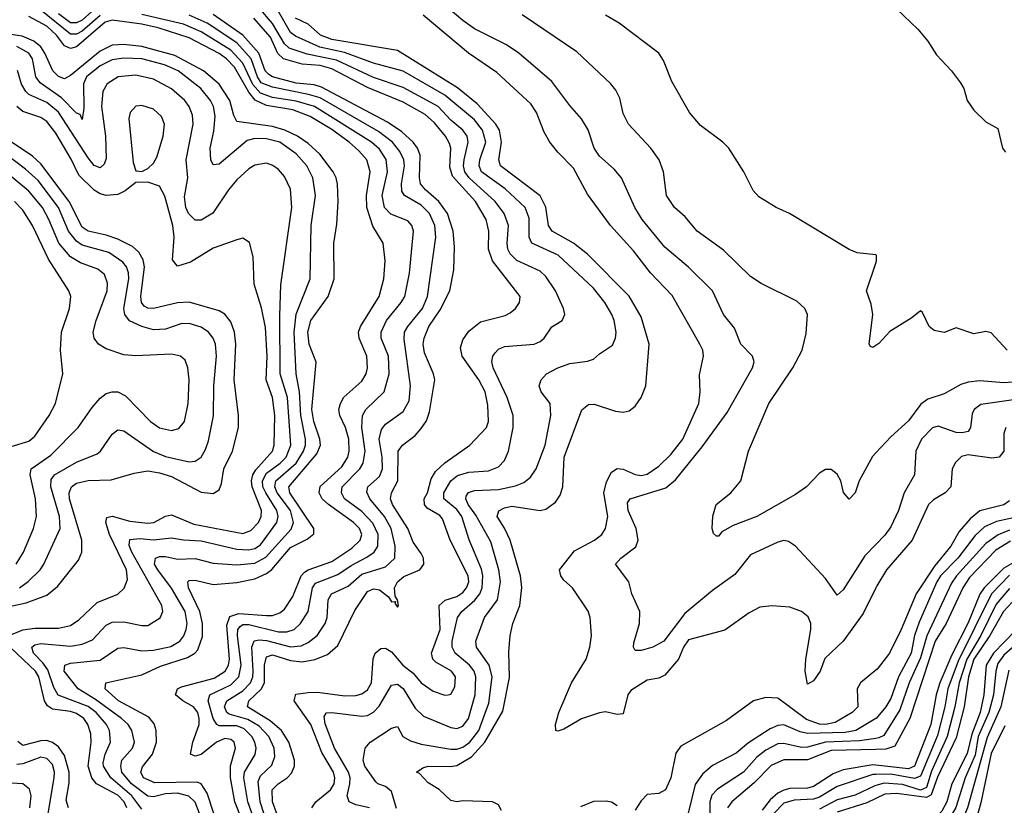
# Model space of a CAD drawing. Header units: inches. Extents: x 884549 to 1028252, y 526810 to 653624.
# Tile 492 of 656: x 947119 to 950432, y 590818 to 593462. Entities that reach past the tile are written whole.
import ezdxf

# ---------------------------------------------------------------- set-up
doc = ezdxf.new("R2010")
doc.units = ezdxf.units.IN
doc.header["$MEASUREMENT"] = 0
doc.layers.add('A9549', color=7, linetype='Continuous')
doc.layers.add('A9559', color=7, linetype='Continuous')

msp = doc.modelspace()

# ---------------------------------------------------------------- linework, layer by layer
at = {"layer": 'A9549', "color": 5}
for points, elevation in [([(948296.5, 590810), (948250, 590819.1), (948228.3, 590830), (948221.4, 590850), (948230.5, 590890), (948231.1, 590910), (948225.4, 590930), (948178.3, 591010), (948147.3, 591092.7), (948143.5, 591116.5), (948151.1, 591128.9), (948169.9, 591130.1), (948270, 591117.9), (948290, 591120.8), (948310, 591131.9), (948328.3, 591151.7), (948370, 591222.5), (948390, 591225.6), (948410, 591211.5), (948450, 591145), (948477.9, 591117.9), (948570, 591080.1), (948590, 591076.6), (948610, 591083.9), (948628.8, 591110), (948651.9, 591190), (948654.5, 591250), (948648.3, 591270), (948632.8, 591290), (948585, 591330), (948574.5, 591350), (948574.5, 591370), (948591.9, 591450), (948606.4, 591470), (948651.1, 591508.9), (948667.5, 591530), (948675.2, 591550), (948677.6, 591590), (948672.7, 591612.7), (948631.4, 591711.4), (948606.8, 591790), (948590, 591813.3), (948546.3, 591850), (948545.8, 591870), (948569.7, 591910.3), (948592.1, 591927.9), (948630, 591939.6), (948696.1, 591943.9), (948730, 591956.8), (948750, 591978.2), (948764, 592010), (948779.5, 592090), (948779.3, 592130), (948759.5, 592190), (948712.6, 592290), (948708.2, 592311.8), (948711.6, 592330), (948718.9, 592341.1), (948730, 592353.4), (948750, 592361.7), (948849.9, 592370.1), (948870, 592379.1), (948883.7, 592390), (948910, 592428.1), (948944.8, 592450), (948953, 592470), (948948.5, 592490), (948921.8, 592550), (948890, 592598.1), (948870, 592615.5), (948791.6, 592651.6), (948770, 592673.6), (948761.6, 592690), (948758.9, 592710), (948763.5, 592770), (948749.5, 592810), (948718.7, 592850), (948631, 592930), (948617.4, 592950), (948612.6, 592970), (948614.5, 592990), (948627.9, 593050), (948624.3, 593070), (948610.3, 593090), (948570, 593124.1), (948527.1, 593170), (948410, 593233.9), (948310, 593267.8), (948185.4, 593325.4), (948086.4, 593346.4), (948026.3, 593366.3), (948010, 593381.4), (947970, 593449.3), (947923.6, 593503.6)], 2260), ([(947866.9, 590770), (947842.9, 590830), (947828.1, 590910), (947828.7, 590951.3), (947844.9, 591010), (947840.4, 591030), (947830, 591039.4), (947810, 591042.4), (947781.2, 591030), (947730, 590989), (947710, 590982.9), (947694, 590990), (947701.8, 591030), (947722.7, 591090), (947723.5, 591110), (947718.1, 591130), (947703.5, 591150), (947667.9, 591170), (947643.4, 591190), (947649.9, 591210), (947663.2, 591216.8), (947773.9, 591246.1), (947810.8, 591270), (947821.6, 591290), (947825.5, 591310), (947815.8, 591424.2), (947826, 591454), (947856.4, 591463.6), (947950, 591456.4), (947970, 591457.3), (947994.6, 591465.4), (948010, 591478), (948038.7, 591521.3), (948066.5, 591590), (948077.4, 591602.6), (948090, 591610.8), (948170, 591638.4), (948237, 591683), (948264.3, 591710), (948269.9, 591730), (948262.3, 591750), (948242, 591770), (948158, 591830), (948136.7, 591850), (948127.2, 591870), (948130, 591891.3), (948203.2, 591956.8), (948223.4, 591990), (948228.3, 592010), (948226.9, 592050), (948215.6, 592090), (948196.6, 592130), (948193.4, 592150), (948198.2, 592170), (948210, 592191.2), (948270, 592245.3), (948284.8, 592270), (948289.9, 592290.1), (948287, 592330), (948261.4, 592390), (948259.2, 592410), (948266, 592430), (948328.8, 592530), (948345, 592590), (948349, 592650), (948341.7, 592710), (948307.1, 592767.1), (948287.7, 592830), (948286.4, 592870), (948298.5, 592950), (948287.1, 592990), (948260.8, 593020.8), (948227.5, 593050), (948170, 593092.3), (948096.7, 593136.7), (948038.5, 593158.5), (947950, 593172.9), (947911, 593191), (947890, 593218.2), (947841.9, 593301.9), (947815.1, 593330), (947790, 593348.3), (947690, 593401.2), (947585.7, 593434.3), (947530, 593447.3), (947430, 593460.8), (947406.6, 593453.4), (947310, 593370.8), (947290, 593365.5), (947270, 593374.3), (947243.1, 593410), (947210, 593440), (947150, 593472.6)], 2380), ([(947390, 593476.4), (947330, 593423.3), (947310, 593413.2), (947290, 593413.3), (947190, 593494.4)], 2360), ([(947362, 593490), (947330, 593460.5), (947310, 593451.6), (947290, 593451.9), (947250, 593482.1)], 2340), ([(947907.9, 590770), (947886.8, 590830), (947873.8, 590910), (947875.8, 590930), (947911.4, 590988.6), (947914.7, 591010), (947910.8, 591030), (947900.1, 591050), (947875, 591075), (947850, 591085.9), (947790, 591086), (947783, 591090), (947770.7, 591110.7), (947753.8, 591170), (947759, 591190), (947830, 591223.3), (947856.6, 591250), (947864.9, 591290), (947851.6, 591390), (947853.1, 591410), (947860.6, 591419.4), (947870, 591426.9), (947890, 591426.7), (947990, 591401.5), (948017.9, 591402.1), (948042.3, 591410), (948064.6, 591430), (948090.3, 591470), (948104.6, 591550), (948114.8, 591565.2), (948190, 591595.2), (948234.6, 591625.4), (948287.2, 591652.8), (948312.4, 591670), (948324.5, 591690), (948325, 591730), (948307.8, 591767.8), (948270, 591807.1), (948212.2, 591850), (948201.6, 591870), (948204.8, 591890), (948263.3, 591950), (948275, 591970), (948281.3, 592010), (948269.9, 592090.1), (948273.1, 592130), (948283.9, 592150), (948345.1, 592210), (948362, 592270), (948359.6, 592330), (948335.5, 592390), (948335.3, 592410), (948353.1, 592450), (948403.1, 592510), (948414.6, 592530), (948430.6, 592609.4), (948444.4, 592750), (948438.8, 592770), (948425, 592785), (948368.1, 592808.1), (948346.3, 592830), (948338.8, 592870), (948356.5, 592950), (948351.8, 592991.8), (948330, 593026.2), (948303, 593050), (948110.7, 593170), (948050, 593188.4), (947970, 593200.1), (947930, 593214.7), (947903.8, 593243.8), (947870, 593316.1), (947830, 593360), (947730, 593421.5), (947670, 593447.3), (947530, 593479.8)], 2360), ([(947953.9, 590750), (947928, 590830), (947922, 590898), (947930, 590917.2), (947967.4, 590952.6), (947977.3, 590982.7), (947975.8, 591010), (947957.3, 591050), (947924.8, 591084.8), (947887, 591107), (947824.5, 591124.5), (947815.7, 591130), (947808.7, 591150), (947815.9, 591170), (947870, 591203.5), (947895.3, 591230), (947903.2, 591250), (947904.8, 591270), (947900.3, 591350), (947908.6, 591371.4), (947924.8, 591375.2), (947950, 591373.1), (948030, 591351), (948065.8, 591354.2), (948090, 591366.1), (948120.1, 591390), (948147.6, 591430), (948154.3, 591450), (948157.7, 591510), (948168.5, 591530), (948223.9, 591556.1), (948270, 591595.7), (948350, 591620.6), (948381.7, 591650), (948382.9, 591690), (948368.6, 591750), (948347.2, 591790), (948297.6, 591850), (948287.7, 591872.3), (948290.4, 591890), (948330, 591925.1), (948339.6, 591950), (948338.4, 591990), (948328.3, 592050), (948336.6, 592083.4), (948350, 592100.4), (948410, 592143.9), (948430, 592179.5), (948434.6, 592230), (948412.7, 592387.3), (948414.4, 592410), (948424.8, 592430), (948474.1, 592490), (948491.5, 592530), (948519.8, 592730), (948516.1, 592770), (948498.5, 592810), (948470, 592838.3), (948413.8, 592870), (948405.3, 592885.3), (948404.1, 592910), (948414.2, 592970), (948411.9, 592990), (948398.7, 593018.7), (948373.3, 593050), (948326.3, 593086.3), (948130, 593198.6), (948090.9, 593210.9), (947970, 593234.6), (947931.5, 593250), (947919.3, 593270), (947898.3, 593330), (947850, 593384.5), (947750, 593451), (947690, 593477.8)], 2340), ([(947996.4, 590756.4), (947969.5, 590830), (947969.1, 590870), (947988.7, 590890), (948019.4, 590910), (948033.5, 590926.5), (948043.9, 590950), (948043.9, 590970), (948024.3, 591030), (948000.4, 591070), (947962.4, 591102.4), (947885.4, 591150), (947890.2, 591170), (947931.5, 591208.5), (947943.4, 591230), (947942.6, 591290), (947950, 591317.7), (947970, 591324.3), (948030, 591305.2), (948070, 591301.3), (948111.8, 591308.2), (948154.9, 591325.1), (948190, 591356.1), (948246.7, 591473.3), (948290, 591537.4), (948310, 591546.4), (948330, 591543.6), (948359.6, 591519.6), (948370, 591503.2), (948383.6, 591503.6), (948381.1, 591498.9), (948390, 591484.6), (948393.3, 591490), (948390.5, 591509.5), (948382.2, 591522.2), (948380.2, 591550), (948390.3, 591570), (948412, 591588), (948465.7, 591610), (948478.5, 591630), (948477.4, 591650), (948470, 591666), (948443.6, 591703.6), (948425.1, 591750), (948374.1, 591830), (948366.8, 591850), (948370.3, 591870), (948391, 591910), (948393.1, 592010), (948406.9, 592030), (948450, 592062.7), (948470, 592085.8), (948487.5, 592112.5), (948497.9, 592142.1), (948515.5, 592250), (948511.9, 592270), (948481.3, 592341.3), (948477.3, 592370), (948479.9, 592390), (948496, 592430), (948534, 592486), (948566.1, 592550), (948580.1, 592619.9), (948582.1, 592697.9), (948577.7, 592750), (948558.1, 592810), (948529.8, 592849.8), (948484.2, 592890), (948468.3, 592910), (948464.1, 592930), (948466.5, 593006.5), (948457.6, 593030), (948443.6, 593050), (948405.1, 593085.1), (948356.9, 593116.9), (948134.7, 593234.7), (948110, 593242.7), (948050, 593248.2), (947970, 593270.2), (947957.4, 593277.4), (947945.3, 593290), (947923.6, 593350), (947869.9, 593409.9), (947770, 593479.8)], 2320), ([(948387.1, 590807.1), (948370, 590864.2), (948350, 590880.8), (948324.5, 590890), (948317, 590897), (948281, 590950), (948274.7, 590970), (948281.8, 591010), (948298.4, 591030), (948370, 591077.8), (948390, 591083.8), (948407.9, 591050), (948434.6, 591034.6), (948470, 591024.1), (948570, 591007.5), (948590, 591006.9), (948610, 591013.4), (948633.3, 591030), (948664.1, 591070), (948698.1, 591161.9), (948708.4, 591250), (948698.4, 591290), (948656.2, 591350), (948654.5, 591370), (948683.1, 591450), (948726.6, 591510), (948737.1, 591570), (948731.6, 591610), (948704.8, 591704.8), (948654.1, 591794.1), (948628.3, 591830), (948619.9, 591850), (948621.8, 591858.2), (948628.8, 591871.2), (948650, 591877.4), (948730, 591881), (948787.3, 591892.7), (948816, 591904), (948837.9, 591922.1), (948856.7, 591950), (948887, 592030), (948906.6, 592130), (948903.7, 592170), (948873.5, 592210), (948867.1, 592230), (948873.5, 592250), (948891.9, 592270), (948930, 592290.1), (948970, 592305), (949030, 592312.5), (949050, 592319.3), (949070, 592338), (949113.6, 592366.4), (949124.2, 592390), (949126.3, 592410), (949119.9, 592450), (949111.6, 592470), (949088.1, 592510), (949050, 592558.1), (948930.5, 592670), (948842.9, 592710), (948833.1, 592730), (948833.6, 592793.6), (948819.5, 592830), (948752.4, 592892.4), (948672.8, 592950), (948665.2, 592970), (948667.3, 592990), (948687.8, 593050), (948676, 593090), (948650, 593124.8), (948550, 593208.1), (948410, 593289.4), (948310, 593316.3), (948212.2, 593352.2), (948129.4, 593369.4), (948047, 593407), (948030, 593419.1), (947989.7, 593489.7)], 2240), ([(950000, 591549.5), (949956.8, 591463.2), (949889.5, 591370), (949827.7, 591312.3), (949812.8, 591270), (949790, 591237.1), (949770, 591225.6), (949762.2, 591270), (949764, 591310), (949781.5, 591410), (949781.1, 591430), (949772.3, 591452.3), (949750, 591470.7), (949710, 591484.8), (949650, 591489.8), (949610, 591484.4), (949573.7, 591466.3), (949492.2, 591407.8), (949370, 591375.4), (949352.9, 591350), (949336.3, 591310), (949290, 591256.4), (949270, 591246.2), (949230, 591238.9), (949176, 591204), (949165.7, 591190), (949150, 591125.8), (949130, 591123.7), (949090, 591132.3), (949070, 591129.8), (949010, 591109.1), (948950, 591073.8), (948930, 591067.6), (948922.7, 591070), (948922, 591090), (948932.9, 591130), (948976.2, 591230), (949025, 591310), (949038, 591350), (949042.9, 591390), (949038.5, 591450), (949031.9, 591471.9), (948979, 591550), (948950, 591576.2), (948940.4, 591590), (948935, 591610), (948985.9, 591674.1), (949053.7, 591710), (949077.9, 591730), (949090.3, 591749.7), (949097.7, 591790), (949084.4, 591870), (949093.1, 591906.9), (949110, 591938.7), (949130, 591951.4), (949150, 591948.8), (949190, 591931.2), (949210, 591927.9), (949230, 591932.4), (949270, 591959.3), (949310, 591998.6), (949350.7, 592050), (949404.7, 592170), (949409.1, 592210), (949406.7, 592266.7), (949419.9, 592330), (949417.3, 592350), (949407.7, 592370), (949314.1, 592534.1), (949242.1, 592610), (949184.7, 592684.7), (949107.5, 592770), (949030, 592875.3), (948982.6, 592962.6), (948930, 593015.8), (948903.2, 593050), (948884, 593084), (948858.5, 593150), (948838.9, 593178.9), (948724.6, 593284.6), (948629.7, 593349.7), (948476.9, 593476.9)], 2180), ([(950000, 591696.1), (949962.9, 591657.1), (949890, 591543), (949870, 591525.4), (949830, 591581.3), (949729.7, 591690), (949705.8, 591705.8), (949690, 591708.9), (949670, 591703.7), (949578.5, 591661.5), (949525.7, 591594.3), (949450, 591541), (949356.7, 591463.3), (949286.4, 591370), (949250, 591349.9), (949210, 591339.3), (949190, 591339.6), (949184.2, 591350), (949185.2, 591365.2), (949204.8, 591430), (949206, 591470), (949179.1, 591530), (949168.8, 591570), (949124.4, 591630), (949141.5, 591650), (949192.6, 591687.4), (949200.7, 591710), (949193.4, 591750), (949166.9, 591810), (949163.9, 591836.1), (949173.6, 591850), (949293.3, 591886.7), (949326.2, 591913.8), (949415.4, 592024.6), (949499.8, 592140.2), (949585.3, 592290), (949590.6, 592310.6), (949585, 592330), (949546, 592370), (949524.3, 592424.3), (949487.1, 592470), (949449.8, 592550), (949369.1, 592629.1), (949290, 592696.2), (949213.2, 592790), (949189.2, 592830), (949143.7, 592930), (949119.3, 592959.3), (949070, 593002.4), (949052.6, 593030), (949031.7, 593091.7), (949010, 593128.7), (948970, 593172.9), (948910, 593254.6), (948798.2, 593350), (948757.5, 593377.5), (948650, 593431.9), (948610, 593459.2), (948560.5, 593500.5)], 2160), ([(950000, 592004.2), (949988.4, 591991.6), (949943.6, 591910), (949930, 591869.6), (949910, 591848), (949891.2, 591871.2), (949882.4, 591910), (949870, 591932.8), (949850, 591948.3), (949830, 591948.7), (949810, 591936.2), (949767.1, 591890), (949730, 591864.4), (949599.5, 591790), (949520, 591760), (949481.8, 591738.2), (949470, 591724), (949464, 591724), (949453.2, 591733.2), (949449.6, 591750), (949451.7, 591791.7), (949462.4, 591830), (949511.5, 591870), (949546, 591910), (949571.2, 592010), (949640.2, 592170), (949720.5, 592290), (949751.6, 592350), (949765.6, 592405.6), (949769.7, 592470), (949761.3, 592490), (949734.3, 592514.3), (949613.7, 592573.7), (949577.9, 592597.9), (949486.9, 592686.9), (949398.9, 592750), (949358.4, 592798.4), (949322.2, 592830), (949295.3, 592870), (949285.9, 592950), (949271.3, 592990), (949242.3, 593030), (949168.2, 593110), (949150, 593146), (949138.3, 593198.3), (949125, 593225), (949107.1, 593247.1), (948993.5, 593353.5), (948810, 593478.7)], 2140), ([(950000, 592670.2), (949937.3, 592677.3), (949910, 592688.2), (949709.6, 592809.6), (949664, 592830), (949605.8, 592865.8), (949587.5, 592887.5), (949556, 592950), (949505.1, 593030), (949485.1, 593050), (949410, 593106.3), (949373.3, 593150), (949313.6, 593253.6), (949284.9, 593324.9), (949269.8, 593349.8), (949136.3, 593450), (949090, 593477.1)], 2120), ([(948102.3, 590810), (948116.1, 590830), (948164.6, 590870), (948177, 590890), (948180.1, 590910), (948174.7, 590930), (948135.5, 590995.5), (948099, 591090), (948042.5, 591170), (948048.3, 591191.7), (948090, 591198.2), (948121.6, 591198.4), (948213.6, 591186.4), (948250, 591187.4), (948270, 591192.9), (948290, 591207), (948302.7, 591230), (948309.1, 591310.9), (948315.8, 591330), (948333.8, 591346.2), (948350, 591346.8), (948370, 591335.1), (948408.1, 591290), (948442.9, 591262.9), (948470.1, 591230), (948510, 591201.9), (948550, 591188.3), (948561.2, 591190), (948570, 591192.3), (948583.7, 591216.3), (948585.2, 591250), (948571.9, 591270), (948519.4, 591299.4), (948508.9, 591310), (948504.7, 591330), (948533.9, 591410), (948530.9, 591490), (948551.3, 591508.7), (948590, 591520.5), (948610, 591534.2), (948622.7, 591550), (948629.9, 591570), (948628.2, 591590), (948567.1, 591710), (948542.2, 591782.2), (948533, 591793), (948490, 591818.2), (948481.6, 591830), (948480.5, 591850), (948491.9, 591870), (948503.2, 591916.8), (948518.1, 591941.9), (948550, 591971.1), (948633.6, 592030), (948690, 592089.3), (948697.1, 592110), (948694.7, 592165.3), (948685.7, 592210), (948664.2, 592250), (948608.5, 592330), (948602.7, 592357.3), (948610, 592384.7), (948630, 592413.9), (948670, 592445.6), (948753.2, 592466.8), (948770, 592475), (948787.6, 592490), (948800.9, 592510), (948802.8, 592530), (948710, 592650.5), (948696.2, 592690), (948697.3, 592750), (948688.6, 592790), (948652.7, 592850), (948575.1, 592935.1), (948566.3, 592966.3), (948570, 593030), (948565.6, 593045.6), (948551.8, 593070), (948515.3, 593115.3), (948483.2, 593143.2), (948410, 593184.8), (948290, 593234.2), (948170, 593296.3), (948130, 593307.9), (948070, 593312.8), (948007.4, 593330), (947988.1, 593348.1), (947962.8, 593402.8), (947907, 593467)], 2280), ([(948740.8, 590800.8), (948730, 590819.3), (948710, 590829.9), (948610, 590832.6), (948590, 590829.2), (948570, 590834), (948531.1, 590871.1), (948493.5, 590893.5), (948464.7, 590924.7), (948454.5, 590930), (948475.8, 590944.2), (948494, 590950), (948568.1, 590948.1), (948590, 590952.5), (948639.4, 590980.6), (948683.9, 591030), (948745, 591135), (948767.7, 591247.7), (948765.2, 591334.8), (948769.9, 591390), (948778.5, 591430), (948801.5, 591490), (948808.4, 591551.6), (948804.4, 591590), (948769.4, 591710), (948750.9, 591750.9), (948725.9, 591790), (948730.9, 591809.1), (948750, 591819), (948775.5, 591824.5), (948870, 591810.6), (948890, 591814.8), (948921.8, 591838.2), (948937.8, 591862.2), (948947, 591890), (948951.1, 591990), (949011.2, 592148.8), (949032.7, 592167.3), (949052.1, 592167.9), (949124.3, 592144.3), (949150, 592141.6), (949170, 592146.2), (949190, 592161.3), (949210, 592190.3), (949225.6, 592230), (949237.6, 592370), (949210, 592461.6), (949170, 592531.3), (949030, 592673), (948982.9, 592710), (948910.5, 592750.5), (948898.2, 592770), (948890, 592830.7), (948870, 592869.4), (948737.3, 592970), (948731.6, 592990), (948740.8, 593050), (948733.7, 593090), (948721, 593110), (948658.5, 593178.5), (948592.6, 593232.6), (948390, 593358.1), (948170, 593395.7), (948131.2, 593410), (948090, 593446.8), (948047.3, 593467.3)], 2220), ([(947772.2, 590790), (947750, 590859.1), (947730, 590889.9), (947716.1, 590896.1), (947573.6, 590893.6), (947536.2, 590910), (947526.4, 590930), (947532.5, 590947.5), (947565.7, 590990), (947579.9, 591030), (947578.5, 591070), (947572.1, 591092.1), (947554.2, 591114.2), (947451.7, 591170), (947406.6, 591210), (947409.6, 591230.4), (947530, 591257), (947593.5, 591286.5), (947684.2, 591315.8), (947708.3, 591330), (947718.3, 591341.7), (947734.3, 591385.7), (947734.6, 591430), (947725.6, 591470), (947686.8, 591550), (947685.5, 591570), (947690, 591574.8), (947710, 591575.3), (947770, 591560.9), (947850, 591568.2), (947910, 591579.8), (947950, 591598.6), (947967.8, 591612.2), (948030, 591685.2), (948086.5, 591713.5), (948108.4, 591731.6), (948109, 591750), (948028, 591870), (948024.7, 591890), (948119.1, 592000.9), (948131.8, 592030), (948129.5, 592050), (948108.9, 592110), (948102.3, 592150), (948116.7, 592310), (948092.7, 592370), (948089.2, 592410), (948098.9, 592450), (948157.3, 592530), (948177.7, 592590), (948176.2, 592710), (948186.3, 592773.7), (948191.1, 592850), (948189, 592909), (948184, 592930), (948174.4, 592950), (948129.6, 593010), (948090, 593046), (948054.1, 593070), (948011.9, 593090), (947970, 593102.4), (947850, 593119.6), (947839.3, 593139.3), (947825.9, 593190), (947790, 593244.7), (947737.9, 593290), (947641.3, 593341.2), (947530, 593371.9), (947470, 593378.9), (947430, 593376.2), (947390, 593355.9), (947290, 593273.8), (947270, 593262.6), (947250, 593270.7), (947230.2, 593290.2), (947204, 593350), (947190.3, 593370.3), (947167, 593390), (947127.2, 593407.2), (947050, 593418.2)], 2420), ([(947724.4, 590790), (947710, 590828.7), (947688.5, 590848.5), (947650, 590858.6), (947610, 590857), (947570, 590846.4), (947550, 590848.4), (947495.1, 590890), (947462.5, 590930), (947459, 590950), (947463, 590970), (947499, 591010), (947505.7, 591030), (947496, 591070), (947484, 591090), (947461.8, 591110), (947374.1, 591174.1), (947316.1, 591210), (947269.2, 591270), (947270.8, 591290), (947290, 591296.9), (947390, 591306.2), (947450, 591346.8), (947470, 591348.7), (947530, 591337.5), (947570, 591339.9), (947627.9, 591352.1), (947657.6, 591370), (947671.7, 591388.3), (947679.9, 591410), (947683, 591430), (947675.7, 591470), (947630, 591548.3), (947583.9, 591610), (947573.3, 591630), (947576.2, 591650), (947590, 591655.5), (947610, 591655.4), (947650, 591646.8), (947710, 591648.5), (947770, 591632.8), (947850, 591627.5), (947910, 591633.3), (947947.3, 591652.7), (948032.4, 591747.6), (948040.9, 591770), (948030.8, 591810), (947985.5, 591870), (947977.5, 591890), (947980.9, 591910), (948049, 591970), (948074.7, 592010), (948080.9, 592030), (948080.9, 592050), (948065.1, 592130), (948060.6, 592210), (948049.1, 592270), (948043.3, 592410), (948049.3, 592470.7), (948097.1, 592590), (948100.3, 592770), (948114.6, 592870), (948106.1, 592930), (948085.7, 592970), (948050, 593011.1), (947994.2, 593050), (947950, 593061.6), (947910, 593062.5), (947885, 593055), (947790, 592976.3), (947770, 592973.5), (947762.2, 592990), (947760.3, 593030), (947772.6, 593087.4), (947777, 593137), (947771.4, 593170), (947761.8, 593190), (947728.6, 593230), (947652.2, 593290), (947606.9, 593310), (947530, 593330.8), (947470, 593333.2), (947430, 593326.5), (947390, 593307.1), (947344.3, 593270), (947333.5, 593246.5), (947335.1, 593164.9), (947330, 593126.4), (947322.9, 593142.9), (947310, 593147), (947259.4, 593199.4), (947187.6, 593250), (947174.1, 593270), (947162.2, 593330), (947149.5, 593350), (947110, 593372.3)], 2440), ([(947530, 590805.5), (947496.3, 590850), (947425.6, 590910), (947401.5, 590950), (947400.5, 590960.5), (947406.9, 590990), (947425.2, 591030), (947421.7, 591070), (947411.5, 591090), (947376.3, 591130), (947350, 591151.1), (947249.2, 591189.2), (947234.2, 591214.2), (947213.5, 591273.5), (947197.5, 591297.5), (947166.2, 591330), (947160.6, 591350), (947170, 591358.4), (947190, 591362.4), (947290, 591354.1), (947330, 591359.8), (947364.6, 591375.4), (947410, 591424.3), (947430, 591434.7), (947470, 591435.4), (947530, 591423.4), (947550, 591423.6), (947591.5, 591448.5), (947600.8, 591470), (947597.3, 591490), (947496.6, 591670), (947488, 591692), (947490, 591712.1), (947524.1, 591715.9), (947570, 591711.9), (947630, 591718.4), (947670, 591711.1), (947730, 591708.3), (947850, 591680.4), (947890, 591677.9), (947910, 591682.5), (947930, 591695.1), (947984.4, 591770), (947988.6, 591790), (947984.6, 591810), (947947.4, 591870), (947937.8, 591890), (947936, 591910), (947950, 591935.9), (947996.2, 591970), (948015.7, 591990), (948031.2, 592030), (948020.1, 592190), (947995.1, 592270), (947994.8, 592465.2), (947997.5, 592570), (948034.8, 592830), (948030, 592892), (948010, 592934), (947990, 592958), (947971.3, 592971.3), (947950, 592978.7), (947910, 592972.8), (947890, 592960.5), (947850, 592923), (947822.1, 592890), (947768.6, 592811.4), (947730, 592787), (947710, 592787.4), (947687.3, 592810), (947678.7, 592830), (947673.6, 592866.4), (947685, 592930), (947679.5, 592990), (947702.4, 593110), (947700.3, 593140.3), (947689.9, 593170), (947675.4, 593190), (947629.9, 593229.9), (947570, 593261.5), (947510, 593275.9), (947450.3, 593270), (947413.7, 593246.3), (947399.5, 593220.5), (947394.6, 593170), (947408.1, 593070), (947410, 592995.3), (947404, 592976), (947390, 592963.7), (947370, 592971.4), (947350, 592996.9), (947250, 593151.1), (947210, 593183.7), (947150.5, 593210), (947139.9, 593219.9), (947125.1, 593245.1), (947111.6, 593291.6)], 2460), ([(947083.4, 591390), (947130, 591408.3), (947170, 591413.7), (947250, 591413.7), (947290, 591423.4), (947317.8, 591442.2), (947379.8, 591500.2), (947450, 591529.1), (947471.2, 591548.8), (947482.2, 591577.8), (947478.5, 591610), (947421.9, 591730), (947408.8, 591770), (947412.9, 591787.1), (947430, 591791.4), (947490, 591774), (947550, 591767.2), (947570.8, 591770), (947610, 591791), (947630, 591795.1), (947704.7, 591764.7), (947870, 591733.3), (947897.3, 591742.7), (947922.3, 591770), (947931.2, 591790), (947933, 591810), (947901.7, 591890), (947898.8, 591910), (947903.2, 591930), (947913.4, 591946.6), (947969.6, 592010), (947975.9, 592030), (947977.6, 592130), (947970, 592190), (947948.2, 592250), (947952.2, 592330), (947946.3, 592426.3), (947932.7, 592492.7), (947908.1, 592571.9), (947904.4, 592664.4), (947892.7, 592712.7), (947870, 592726.3), (947850, 592721.7), (947770, 592693.7), (947693.5, 592646.5), (947650, 592632.2), (947633.5, 592653.5), (947639.2, 592730), (947634.6, 592770), (947607.7, 592867.7), (947590, 592901.5), (947550, 592914.8), (947510, 592914.5), (947474.2, 592885.8), (947450, 592873.7), (947410, 592870.8), (947390, 592875.9), (947370, 592888.4), (947318.4, 592938.4), (947292.2, 592992.2), (947240.3, 593080.3), (947210, 593119.5), (947190, 593133.5), (947130, 593153.2), (947110, 593170.3)], 2480), ([(947118.4, 591550), (947148.2, 591571.8), (947187.8, 591610), (947200.9, 591630), (947255.8, 591750), (947253.4, 591790), (947224.5, 591890), (947225, 591915), (947236.6, 591930), (947310, 591973.3), (947379.5, 592000.5), (947391.1, 592010), (947430, 592067), (947450, 592082), (947470, 592078.8), (947569.1, 592009.1), (947610, 591991.7), (947690, 591973.8), (947710, 591975.8), (947730, 591990.2), (947744.8, 592015.2), (947755, 592045), (947771.4, 592128.6), (947773, 592230), (947781.2, 592330), (947777.6, 592370), (947769.9, 592390), (947754.2, 592410), (947730, 592427.1), (947690, 592439.7), (947661.7, 592438.3), (947610, 592421.1), (947570, 592418.4), (947530, 592429), (947489.1, 592449.1), (947473.3, 592470), (947469.6, 592490), (947486.6, 592590), (947485.3, 592610), (947478.4, 592630), (947466.2, 592646.2), (947418.7, 592678.7), (947330, 592703.6), (947310, 592716.5), (947283.7, 592750), (947250, 592830.3), (947181.1, 592921.1), (947138.9, 592958.9), (946910, 593131.8)], 2540), ([(947030, 591475.8), (947141, 591499), (947210, 591525.2), (947245.9, 591554.1), (947317.3, 591642.7), (947328.2, 591670), (947328.6, 591710), (947287.1, 591850), (947285.9, 591870), (947293.5, 591890), (947310, 591902.1), (947350, 591911.1), (947426.8, 591913.2), (947504.3, 591935.7), (947550, 591943.2), (947590, 591937), (947630, 591924.5), (947730, 591871.5), (947770, 591867.3), (947790, 591880.2), (947798.4, 591901.6), (947805.9, 591950), (947835.6, 592010), (947855.8, 592090), (947855.7, 592130), (947840.9, 592250), (947847, 592370), (947842.1, 592410), (947830, 592445), (947810, 592470.7), (947790, 592481.8), (947690, 592511.6), (947650, 592509.3), (947570, 592489.9), (947550, 592491.5), (947538.5, 592498.5), (947528.6, 592510), (947526.7, 592530), (947539.5, 592630), (947534.4, 592654.4), (947520, 592680), (947498.3, 592698.3), (947450, 592723.2), (947410, 592737.3), (947350, 592750), (947330, 592764.1), (947286, 592850), (947190, 592977.2), (947162.3, 593002.3), (947090, 593050.5)], 2520), ([(947107.9, 591630), (947131.7, 591670), (947165.5, 591750), (947175.7, 591790), (947172.8, 591850), (947154.5, 591930), (947157.3, 591950), (947224, 591996), (947316.5, 592090), (947362.8, 592157.2), (947390, 592188.4), (947410, 592203.5), (947429.9, 592210.1), (947450, 592209.5), (947475.8, 592195.8), (947559.8, 592110), (947590, 592088), (947630, 592079.2), (947654.2, 592085.8), (947673.9, 592110), (947686.2, 592170), (947689.4, 592250), (947685.5, 592290), (947676.4, 592316.4), (947660.5, 592330), (947630, 592336.6), (947510.5, 592330.5), (947470, 592333.7), (947410, 592354), (947384.5, 592370), (947369.9, 592389.9), (947366.9, 592410), (947376.2, 592450), (947413.4, 592550), (947415.1, 592575.1), (947404.2, 592604.2), (947382.1, 592622.1), (947323.4, 592643.4), (947290, 592664.4), (947250.5, 592710.5), (947217.8, 592790), (947196.3, 592830), (947150, 592884.7), (947050, 592967.3)], 2560), ([(947090, 592025.2), (947150, 592043.8), (947170, 592060.1), (947218.9, 592130), (947239.9, 592170), (947264, 592270), (947256.4, 592350), (947260.4, 592410), (947286.5, 592490), (947291.3, 592530), (947284.2, 592550), (947216, 592656), (947162.4, 592770), (947130, 592820.7), (947102.1, 592850)], 2580), ([(950000, 592366), (949990, 592359.3), (949982, 592362), (949977.2, 592370), (949989.6, 592470), (949984.5, 592504.5), (949968, 592550), (950000, 592643.1)], 2120), ([(947479.5, 590810), (947471, 590830), (947450, 590851.9), (947377.9, 590890), (947362, 590910), (947349.8, 590950), (947359.9, 591030), (947358.1, 591058.1), (947348, 591090), (947334.7, 591110), (947310, 591127.1), (947290, 591133.8), (947230, 591141.1), (947212.3, 591152.3), (947202.6, 591170), (947183.6, 591250), (947172.9, 591270), (947090, 591346.9)], 2480), ([(950000, 591272.6), (949947.8, 591230), (949937.2, 591210), (949939.7, 591150), (949920.4, 591130), (949863.2, 591096.8), (949830.4, 591090), (949810, 591091.5), (949766.3, 591106.3), (949670, 591178.7), (949630, 591180.5), (949588.7, 591170), (949496.9, 591103.1), (949343.3, 591016.7), (949326.5, 590993.5), (949309.6, 590910), (949292.1, 590870), (949270, 590857.3), (949230, 590854.3), (949210, 590833.2), (949190, 590801.1)], 2220), ([(950000, 591109.7), (949932, 591070), (949896.6, 591063.4), (949770, 591059.8), (949745.1, 591065.1), (949690, 591088.7), (949670, 591086.8), (949644.6, 591075.4), (949571.9, 591028.1), (949530, 590993.6), (949450, 590951.9), (949416.9, 590923.1), (949392.3, 590887.7), (949368.5, 590791.5)], 2240), ([(947283.1, 590810), (947275.6, 590835.6), (947285.9, 590894.1), (947285.8, 590930), (947270, 590985.7), (947250, 591015), (947230, 591029.6), (947210, 591036.1), (947190, 591035.4), (947130, 591019.7), (947112.6, 591032.6)], 2520), ([(950000, 591043.2), (949945.1, 591034.9), (949830, 591030.6), (949770, 591014), (949750, 591012.7), (949690, 591026.3), (949670, 591024.6), (949630, 591003.2), (949599.8, 590980.2), (949555, 590930), (949467.5, 590872.5), (949448.1, 590851.9), (949440.9, 590830), (949439.9, 590740.1)], 2260), ([(950000, 591006.3), (949850, 591002.9), (949770, 590971.6), (949690, 590970.5), (949647.6, 590952.4), (949590, 590893.9), (949515, 590830), (949500.3, 590810)], 2280), ([(947214.9, 590790), (947235.2, 590910), (947236.7, 590930), (947230, 590955.8), (947210, 590975.6), (947190, 590979.5), (947130, 590957.1), (947110, 590955.8)], 2540), ([(950000, 590952.9), (949990, 590954.1), (949890, 590936.9), (949856.3, 590923.7), (949790, 590881.6), (949770, 590876), (949710, 590874.4), (949690, 590868.7), (949670, 590858.4), (949643.9, 590836.1), (949617.8, 590802.2)], 2320), ([(950000, 590922.2), (949990, 590922), (949870, 590881.2), (949810, 590845.6), (949790, 590838.4), (949724.6, 590835.4), (949690, 590825.4), (949656.2, 590790)], 2340), ([(947152.9, 590810), (947157.3, 590850), (947152.6, 590872.6), (947130.3, 590890.3), (947073.8, 590893.8)], 2560), ([(950000, 590884.7), (949996.3, 590883.7), (949930, 590852.5), (949870, 590835.9), (949810, 590805.1)], 2360), ([(949130, 590815.8), (949110, 590829.1), (949092.1, 590832.1), (949049.6, 590830.4), (949006.6, 590813.4)], 2220), ([(950000, 590840.6), (949970, 590825.8), (949870, 590794.6)], 2380)]:
    msp.add_lwpolyline(points, dxfattribs=dict(at, elevation=elevation))
at = {"layer": 'A9549', "color": 5, "elevation": 2480}
msp.add_lwpolyline([(947530, 593173.4), (947510, 593171.5), (947491.3, 593150), (947486.9, 593130), (947501.3, 592981.3), (947510, 592953), (947530, 592951.7), (947550, 592960.9), (947570, 592979.6), (947580.2, 592999.8), (947602, 593070), (947606.5, 593110), (947596.6, 593136.6), (947570, 593160.6)], close=True, dxfattribs=at)
at = {"layer": 'A9559', "color": 5}
for points, elevation in [([(950000, 593566.5), (950141.5, 593430), (950175.2, 593390), (950204.4, 593344.4), (950254.6, 593290), (950284.2, 593250), (950296.4, 593230), (950307, 593190), (950330, 593157.6), (950370, 593118), (950410, 593096.3), (950426.5, 593030), (950436.4, 593016.4)], 2120), ([(950000, 592643.1), (950002.4, 592650), (950002, 592670), (950000, 592670.2)], 2120), ([(950442, 592350), (950387.8, 592407.8), (950370, 592412.3), (950330, 592405.1), (950270, 592425.2), (950230, 592409.6), (950196, 592416), (950179, 592430), (950156.5, 592476.5), (950150, 592482), (950121.3, 592458.7), (950047.5, 592412.5), (950010, 592372.7), (950000, 592366)], 2120), ([(950530, 592247.5), (950430, 592239.9), (950350, 592246.5), (950310, 592242.7), (950285.8, 592234.2), (950230, 592202.6), (950175, 592185), (950151.7, 592168.3), (950110, 592111.6), (950050, 592058.5), (950000, 592004.2)], 2140), ([(950510, 592189.6), (950353.5, 592166.5), (950331, 592150), (950323.9, 592136.1), (950318.2, 592090), (950310, 592076.4), (950290, 592071.4), (950270, 592073.3), (950210, 592093.6), (950190, 592088.7), (950153.3, 592050), (950134.9, 592010), (950130.1, 591930), (950094.8, 591870), (950076.1, 591810), (950050, 591755.6), (950030, 591727.6), (950000, 591696.1)], 2160), ([(950437, 592090), (950430.9, 592069.1), (950430.3, 592010), (950414.7, 591990), (950390, 591986.4), (950310, 591997.3), (950288.2, 591991.8), (950268.2, 591971.8), (950257.2, 591950), (950252, 591890), (950233.5, 591870), (950193.8, 591846.2), (950177.5, 591830), (950121.7, 591710), (950036.1, 591610), (950003.5, 591556.5), (950000, 591549.5)], 2180), ([(950450, 591842.8), (950430.3, 591829.7), (950350, 591808.7), (950317.8, 591782.2), (950280.2, 591739.8), (950251.8, 591690), (950197.5, 591622.5), (950135.3, 591530), (950085, 591410), (950045.6, 591330), (950004.1, 591275.9), (950000, 591272.6)], 2220), ([(950488.7, 591791.3), (950406.4, 591773.6), (950365.2, 591754.8), (950333.8, 591726.2), (950275.5, 591650), (950217.7, 591590), (950204.8, 591570), (950145.5, 591434.5), (950130.3, 591390), (950118.2, 591330), (950076.1, 591250), (950050, 591177.3), (950033.8, 591150), (950000.5, 591110), (950000, 591109.7)], 2240), ([(950450, 591744.2), (950411.5, 591728.5), (950370, 591698.8), (950270.9, 591590), (950253.9, 591566.1), (950171.7, 591388.3), (950150, 591314.9), (950111.9, 591230), (950080.2, 591139.8), (950026.6, 591053.4), (950010, 591044.8), (950000, 591043.2)], 2260), ([(950452.8, 591707.2), (950403.7, 591676.3), (950315.1, 591584.9), (950293, 591550), (950236.2, 591430), (950199.4, 591370), (950113.9, 591110), (950063.5, 591016.5), (950033, 591007), (950000, 591006.3)], 2280), ([(950470, 591639), (950430, 591615.8), (950364.5, 591550), (950350, 591528.2), (950310, 591432.1), (950255.2, 591324.8), (950215.4, 591230), (950202.9, 591190), (950184.9, 591090), (950129.9, 590950.1), (950110, 590940.8), (950000, 590952.9)], 2320), ([(950450, 591592.3), (950388.6, 591530), (950276.9, 591303.1), (950242.2, 591210), (950231.9, 591150), (950206.9, 591053.1), (950150, 590916.6), (950130, 590907.9), (950050, 590922.9), (950000, 590922.2)], 2340), ([(950450, 591547.6), (950405.1, 591494.9), (950353.4, 591390), (950306.5, 591310), (950279.8, 591230), (950265.7, 591150), (950239.8, 591050), (950186.9, 590933.1), (950170, 590877.8), (950150, 590869.4), (950090, 590887.5), (950027.8, 590892.2), (950000, 590884.7)], 2360), ([(950458.4, 591501.6), (950429.7, 591470.3), (950383.7, 591390), (950329.9, 591310), (950311.9, 591250), (950297.4, 591150), (950270, 591044.6), (950206.9, 590913.1), (950186.3, 590853.7), (950170, 590844.1), (950070, 590858.3), (950030, 590855.4), (950000, 590840.6)], 2380), ([(950470, 591406), (950395.3, 591330), (950371.5, 591290), (950362.9, 591190), (950350.6, 591130), (950322.9, 591057.1), (950307.6, 590992.4), (950255.3, 590890), (950238.4, 590830), (950221.8, 590798.2), (950210, 590786.3), (950190, 590780.3), (950150, 590785.4), (950110, 590781.5), (950015.1, 590744.9), (950000, 590745.4)], 2420), ([(950486.8, 591373.2), (950430, 591323.8), (950410, 591295.1), (950403.5, 591270), (950396.1, 591190), (950379.7, 591130), (950344.6, 591050), (950333.7, 590986.3), (950300.4, 590910), (950268.9, 590811.1), (950240, 590760), (950230, 590750.2), (950213.5, 590746.5), (950170, 590745.8), (950123.3, 590736.7), (950030, 590698.7), (950000, 590695.5)], 2440), ([(950446.9, 591273.1), (950420.2, 591150), (950374.3, 591045.7), (950307.9, 590810), (950270, 590719.7), (950250, 590707.6), (950210, 590712.9), (950170, 590710.1), (950085.9, 590674.1), (950000, 590652.7)], 2460), ([(950434, 591086), (950387.9, 590992.1), (950353.5, 590826.5), (950337.4, 590770), (950317.2, 590722.8), (950310.9, 590669.1), (950303.5, 590656.5), (950290, 590646.2), (950270, 590641.2), (950250, 590645.1), (950210, 590669), (950190, 590670.7), (950170, 590666.1), (950110, 590637.8), (950011.1, 590608.9), (950000, 590601.9)], 2480)]:
    msp.add_lwpolyline(points, dxfattribs=dict(at, elevation=elevation))

doc.saveas('drawing.dxf')
